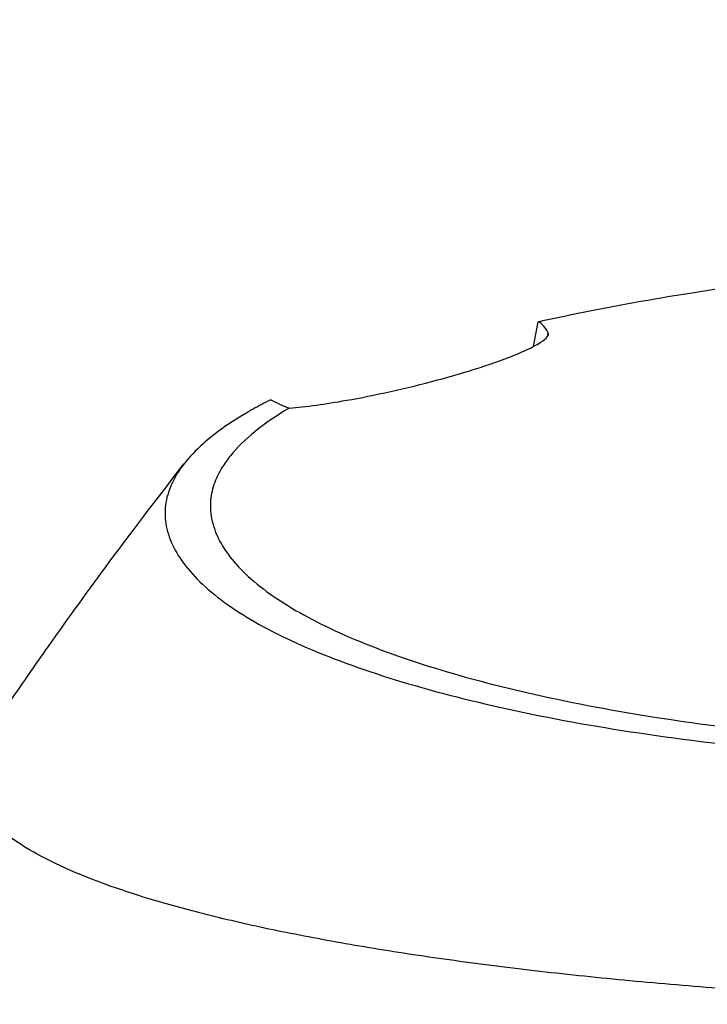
# Model space of a CAD drawing. Header units: millimetres. Extents: x 0 to 7374, y 0 to 4200.
# Tile 528 of 656: x 1996 to 2021, y 3836 to 3872. Entities that reach past the tile are written whole.
import ezdxf

# ---------------------------------------------------------------- set-up
doc = ezdxf.new("R2010")
doc.units = ezdxf.units.MM
doc.header["$LTSCALE"] = 0.2

# ---------------------------------------------------------------- blocks, each defined once
blk = doc.blocks.new('A$C9c4d0392')
for p, q in [((-21.822, 193.742), (-21.656, 194.651)), ((-21.293, 194.13), (-21.282, 194.237)), ((-31.786, 184.817), (-31.786, 184.817)), ((-31.504, 184.608), (-31.504, 184.608)), ((-29.708, 171.911), (-29.708, 171.911)), ((-26.007, 171.295), (-26.007, 171.295))]:
    blk.add_line(p, q)
for centre, radius, start, end in [((0, 187.5), 92, 325.69885, 214.30115), ((0, 129.2), 49, 121.0333706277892, 121.033442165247)]:
    blk.add_arc(centre, radius, start, end)
for centre, major_axis, ratio, start_param, end_param in [((-0.249, 187.805), (-35.137, -0.173), 0.256146, 5.80725, 5.849426), ((6.343, 170.834), (-45.526, -1.51), 0.554946, 5.660213, 5.660215)]:
    blk.add_ellipse(centre, major_axis=major_axis, ratio=ratio, start_param=start_param, end_param=end_param)
for points, knots in [([(-17.613, 195.451), (-8.925, 196.956), (0.104, 197.404), (11.83, 196.33), (14.733, 195.946), (17.592, 195.451)], [0, 0, 0, 0, 2.656433, 2.656433, 3.53302, 3.53302, 3.53302, 3.53302]), ([(-21.282, 194.237), (-21.354, 194.376), (-21.428, 194.483), (-21.503, 194.554), (-21.554, 194.602), (-21.605, 194.634), (-21.656, 194.651)], [0, 0, 0, 0, 6.874286, 6.874286, 6.874286, 11.45675, 11.45675, 11.45675, 11.45675]), ([(-22.815, 193.309), (-22.574, 193.4), (-22.364, 193.487), (-21.92, 193.686), (-21.719, 193.792), (-21.329, 194.04), (-21.241, 194.158), (-21.282, 194.237)], [0.000001, 0.000001, 0.000001, 0.000001, 0.1109643, 0.1109643, 0.2712925, 0.2712925, 0.542584, 0.542584, 0.542584, 0.542584]), ([(-30.818, 191.47), (-30.522, 191.495), (-30.187, 191.531), (-29.475, 191.628), (-29.104, 191.687), (-28.202, 191.846), (-27.657, 191.954), (-26.517, 192.208), (-25.935, 192.351), (-25.013, 192.599), (-24.676, 192.695), (-24.112, 192.865), (-23.881, 192.938), (-23.509, 193.06), (-23.363, 193.11), (-23.08, 193.21), (-22.943, 193.26), (-22.815, 193.309)], [0.0000009, 0.0000009, 0.0000009, 0.0000009, 0.1593902, 0.1593902, 0.3052624, 0.3052624, 0.4885597, 0.4885597, 0.6695281, 0.6695281, 0.7784777, 0.7784777, 0.8603036, 0.8603036, 0.9176078, 0.9176078, 0.9770776, 0.9770776, 0.9770776, 0.9770776]), ([(-31.501, 191.776), (-31.4, 191.723), (-31.293, 191.671), (-31.065, 191.569), (-30.945, 191.519), (-30.818, 191.47)], [-0.1074206, -0.1074206, -0.1074206, -0.1074206, -0.0537043, -0.0537043, -0.0000018, -0.0000018, -0.0000018, -0.0000018]), ([(-32.148, 191.432), (-32.167, 191.422), (-32.186, 191.411), (-32.205, 191.4), (-32.612, 191.17), (-32.981, 190.936), (-33.312, 190.699), (-33.643, 190.461), (-33.935, 190.219), (-34.189, 189.975), (-34.696, 189.485), (-35.047, 188.983), (-35.234, 188.472), (-35.328, 188.217), (-35.381, 187.96), (-35.392, 187.701), (-35.403, 187.441), (-35.373, 187.181), (-35.301, 186.92), (-35.23, 186.659), (-35.117, 186.398), (-34.965, 186.138), (-34.812, 185.878), (-34.62, 185.619), (-34.388, 185.362), (-33.924, 184.849), (-33.303, 184.345), (-32.532, 183.861), (-31.76, 183.376), (-30.837, 182.913), (-29.773, 182.476), (-28.709, 182.039), (-27.507, 181.626), (-26.186, 181.244), (-24.864, 180.863), (-23.423, 180.511), (-21.881, 180.196), (-20.339, 179.88), (-18.696, 179.6), (-16.972, 179.362), (-15.248, 179.125), (-13.445, 178.93), (-11.589, 178.777), (-10.661, 178.7), (-9.72, 178.633), (-8.768, 178.576), (-7.817, 178.52), (-6.856, 178.473), (-5.888, 178.436), (-4.92, 178.398), (-3.945, 178.371), (-2.967, 178.352), (-1.988, 178.334), (-1.007, 178.325), (-0.025, 178.325)], [-68.568312, -68.568312, -68.568312, -68.568312, -68.433559, -68.433559, -68.433559, -65.582035, -65.582035, -65.582035, -62.730546, -62.730546, -62.730546, -57.027651, -57.027651, -57.027651, -54.176238, -54.176238, -54.176238, -51.32484, -51.32484, -51.32484, -48.473455, -48.473455, -48.473455, -45.622079, -45.622079, -45.622079, -39.919344, -39.919344, -39.919344, -34.216628, -34.216628, -34.216628, -28.513912, -28.513912, -28.513912, -22.811186, -22.811186, -22.811186, -17.109019, -17.109019, -17.109019, -11.406013, -11.406013, -11.406013, -8.554509, -8.554509, -8.554509, -5.703006, -5.703006, -5.703006, -2.851503, -2.851503, -2.851503, 0, 0, 0, 0]), ([(-30.818, 191.47), (-31.285, 191.193), (-31.712, 190.902), (-32.438, 190.314), (-32.743, 190.015), (-33.101, 189.573), (-33.202, 189.432), (-33.42, 189.078), (-33.522, 188.864), (-33.629, 188.542), (-33.658, 188.434), (-33.7, 188.218), (-33.714, 188.11), (-33.722, 187.956), (-33.723, 187.912), (-33.723, 187.867)], [-1.368776, -1.368776, -1.368776, -1.368776, -1.011164, -1.011164, -0.65676, -0.65676, -0.492299, -0.492299, -0.245652, -0.245652, -0.122737, -0.122737, 0, 0, 0.050249, 0.050249, 0.050249, 0.050249]), ([(-41.713, 179.806), (-41.327, 180.342), (-40.946, 180.881), (-40.526, 181.489), (-40.474, 181.565), (-40.179, 181.99), (-39.934, 182.341), (-38.949, 183.738), (-38.201, 184.772), (-36.535, 187.023), (-35.517, 188.358), (-34.7, 189.411)], [0, 0, 0, 0, 0.21107, 0.21107, 0.23816, 0.23816, 0.368675, 0.368675, 0.760374, 0.760374, 1.234989, 1.234989, 1.234989, 1.234989]), ([(-33.723, 187.867), (-33.723, 187.621), (-33.685, 187.373), (-33.532, 186.873), (-33.417, 186.621), (-33.109, 186.12), (-32.917, 185.871), (-32.229, 185.133), (-31.622, 184.653), (-30.122, 183.73), (-29.231, 183.285), (-27.187, 182.447), (-26.037, 182.052), (-23.511, 181.32), (-22.135, 180.985), (-19.197, 180.382), (-17.635, 180.115), (-14.369, 179.656), (-12.663, 179.466), (-10.031, 179.241), (-9.141, 179.176), (-7.343, 179.066), (-6.435, 179.022), (-4.605, 178.952), (-3.685, 178.925), (-1.835, 178.89), (-0.907, 178.881), (0.021, 178.882)], [-54.164792, -54.164792, -54.164792, -54.164792, -51.327057, -51.327057, -48.475553, -48.475553, -45.62405, -45.62405, -39.921044, -39.921044, -34.218038, -34.218038, -28.515031, -28.515031, -22.812025, -22.812025, -17.109019, -17.109019, -11.406013, -11.406013, -8.554509, -8.554509, -5.703006, -5.703006, -2.851503, -2.851503, 0, 0, 0, 0]), ([(-0.032, 169.504), (-1.304, 169.505), (-2.56, 169.518), (-4.121, 169.552), (-4.436, 169.559), (-5.063, 169.575), (-5.376, 169.584), (-6.314, 169.612), (-6.936, 169.635), (-8.174, 169.685), (-8.791, 169.712), (-9.71, 169.757), (-10.015, 169.773), (-10.624, 169.806), (-10.928, 169.822), (-11.533, 169.857), (-11.834, 169.876), (-12.436, 169.913), (-12.736, 169.932), (-13.631, 169.991), (-14.223, 170.033), (-15.986, 170.165), (-17.14, 170.263), (-19.403, 170.476), (-20.509, 170.591), (-22.666, 170.839), (-23.716, 170.973), (-25.755, 171.253), (-26.742, 171.402), (-28.171, 171.637), (-28.638, 171.716), (-29.554, 171.881), (-30.002, 171.965), (-30.88, 172.136), (-31.31, 172.223), (-32.147, 172.402), (-32.554, 172.494), (-33.746, 172.774), (-34.5, 172.966), (-35.914, 173.365), (-36.574, 173.571), (-38.41, 174.207), (-39.439, 174.655), (-40.664, 175.355), (-41.018, 175.595), (-41.623, 176.079), (-41.869, 176.326), (-42.059, 176.577)], [0.040594, 0.040594, 0.040594, 0.040594, 4.522911, 4.522911, 5.653639, 5.653639, 6.784367, 6.784367, 9.045822, 9.045822, 11.307278, 11.307278, 12.438006, 12.438006, 13.568733, 13.568733, 14.699461, 14.699461, 15.830189, 15.830189, 18.091644, 18.091644, 22.614556, 22.614556, 27.137467, 27.137467, 31.660378, 31.660378, 36.183289, 36.183289, 38.444745, 38.444745, 40.7062, 40.7062, 42.967656, 42.967656, 45.229111, 45.229111, 49.752022, 49.752022, 54.274933, 54.274933, 63.320756, 63.320756, 67.843667, 67.843667, 72.366578, 72.366578, 72.366578, 72.366578])]:
    blk.add_open_spline(points, degree=3, knots=knots)
blk.add_open_spline([(-21.656, 194.651), (-20.378, 194.937), (-19.027, 195.206), (-17.609, 195.45)], degree=3)

msp = doc.modelspace()

# ---------------------------------------------------------------- block references
msp.add_blockref('A$C9c4d0392', (2036.257, 3666.139))

doc.saveas('drawing.dxf')
